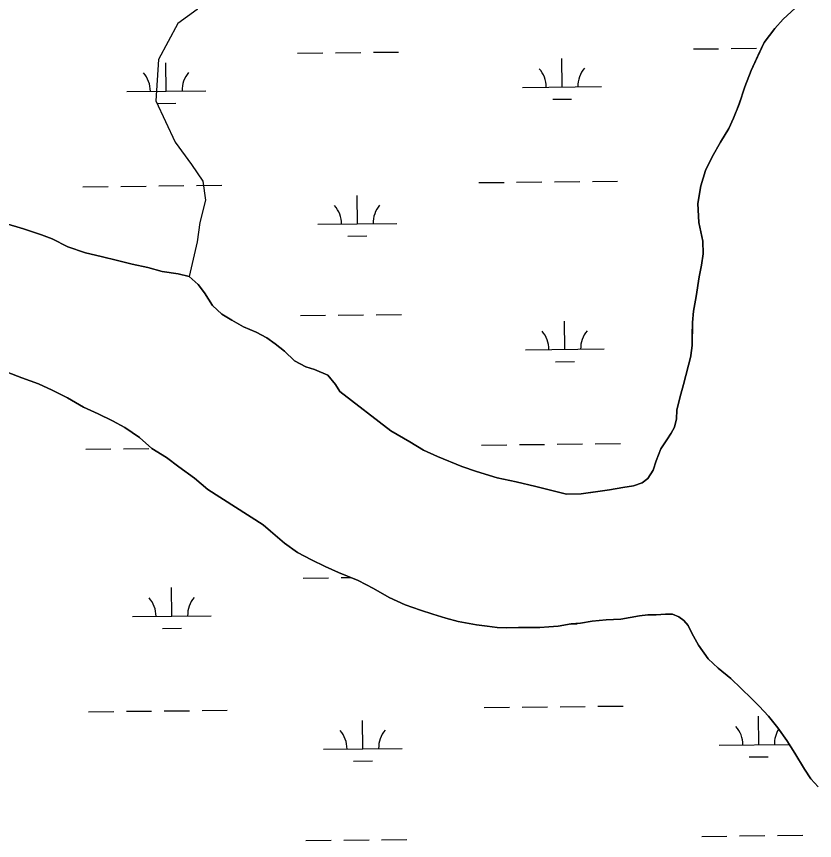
# Model space of a CAD drawing. Extents: x 3734862 to 3772949, y 391520 to 417239.
# Drawn here: x 3765904 to 3766916, y 407669 to 408713 of the extents above; entities that cross this region are included whole.
import ezdxf

# ---------------------------------------------------------------- set-up
doc = ezdxf.new("R2010")
doc.units = 0
doc.layers.add('V-TOPO-SHOR', color=7, linetype='Continuous')
doc.layers.add('V-WETL-SWMP', color=7, linetype='Continuous')

msp = doc.modelspace()

# ---------------------------------------------------------------- linework, layer by layer
at = {"layer": 'V-TOPO-SHOR'}
for p, q in [((3766876.3, 408709.8), (3766891.5, 408723.8)), ((3766865.7, 408698.1), (3766876.3, 408709.8)), ((3766852.3, 408680.6), (3766865.7, 408698.1)), ((3766844.9, 408664.2), (3766852.3, 408680.6)), ((3766835.8, 408644.8), (3766844.9, 408664.2)), ((3766827.9, 408624.1), (3766835.8, 408644.8)), ((3766820.5, 408602.3), (3766827.9, 408624.1)), ((3766813.4, 408584.4), (3766820.5, 408602.3)), ((3766807.5, 408571.5), (3766813.4, 408584.4)), ((3766797.2, 408554), (3766807.5, 408571.5)), ((3766786.3, 408535.7), (3766797.2, 408554)), ((3766778, 408518.2), (3766786.3, 408535.7)), ((3766772.1, 408498.7), (3766778, 408518.2)), ((3766768.1, 408476.5), (3766772.1, 408498.7)), ((3766769.5, 408452.3), (3766768.1, 408476.5)), ((3765888.9, 408451.3), (3765913.1, 408444.2)), ((3766774.5, 408428.8), (3766769.5, 408452.3)), ((3765913.1, 408444.2), (3765936.1, 408436.7)), ((3765936.1, 408436.7), (3765949.7, 408431.6)), ((3765949.7, 408431.6), (3765969.2, 408421.4)), ((3766774.9, 408412.8), (3766774.5, 408428.8)), ((3765969.2, 408421.4), (3765991.8, 408413.9)), ((3765991.8, 408413.9), (3766011.7, 408409.1)), ((3766011.7, 408409.1), (3766032.3, 408404.3)), ((3766772.9, 408398.4), (3766774.9, 408412.8)), ((3766032.3, 408404.3), (3766051, 408399.6)), ((3766051, 408399.6), (3766070.9, 408395.2)), ((3766770.1, 408383.6), (3766772.9, 408398.4)), ((3766070.9, 408395.2), (3766088.9, 408390.1)), ((3766088.9, 408390.1), (3766109.5, 408387.3)), ((3766109.5, 408387.3), (3766123.2, 408383.7)), ((3766123.2, 408383.7), (3766134.8, 408373.9)), ((3766766.1, 408358.6), (3766770.1, 408383.6)), ((3766134.8, 408373.9), (3766142.6, 408363)), ((3766142.6, 408363), (3766152.7, 408346.9)), ((3766762.9, 408339.9), (3766766.1, 408358.6)), ((3766152.7, 408346.9), (3766164.7, 408336)), ((3766164.7, 408336), (3766177.2, 408328.5)), ((3766761.3, 408325.5), (3766762.9, 408339.9)), ((3766177.2, 408328.5), (3766192, 408320.2)), ((3766761.2, 408309.5), (3766761.3, 408325.5)), ((3766192, 408320.2), (3766208, 408313.5)), ((3766208, 408313.5), (3766221.6, 408306.1)), ((3766221.6, 408306.1), (3766232.1, 408298.6)), ((3766761.2, 408296.6), (3766761.2, 408309.5)), ((3766232.1, 408298.6), (3766244.1, 408289.2)), ((3766759.2, 408283.8), (3766761.2, 408296.6)), ((3766244.1, 408289.2), (3766257, 408277.1)), ((3766750, 408247.1), (3766759.2, 408283)), ((3766759.2, 408283), (3766759.2, 408283.8)), ((3766257, 408277.1), (3766271, 408269.2)), ((3765911.1, 408255.6), (3765892.6, 408262.6)), ((3766271, 408269.2), (3766282.3, 408266.1)), ((3766282.3, 408266.1), (3766299, 408259)), ((3765932, 408247.8), (3765911.1, 408255.6)), ((3766299, 408259), (3766308.8, 408246.8)), ((3765949.7, 408240), (3765932, 408247.8)), ((3766308.8, 408246.8), (3766314.2, 408238.2)), ((3766746.9, 408234.6), (3766750, 408247.1)), ((3765969, 408229.9), (3765949.7, 408240)), ((3766314.2, 408238.2), (3766378.8, 408188.4)), ((3766744.1, 408224.9), (3766746.9, 408234.6)), ((3765989.4, 408218.2), (3765969, 408229.9)), ((3766741.7, 408214.4), (3766744.1, 408224.9)), ((3766007.9, 408209.7), (3765989.4, 408218.2)), ((3766026.1, 408201.1), (3766007.9, 408209.7)), ((3766741.3, 408203.4), (3766741.7, 408214.4)), ((3766041.5, 408192.5), (3766026.1, 408201.1)), ((3766738.5, 408192.9), (3766741.3, 408203.4)), ((3766060.4, 408179.7), (3766041.5, 408192.5)), ((3766378.8, 408188.4), (3766402.9, 408174.3)), ((3766734.6, 408185.1), (3766738.5, 408192.9)), ((3766076.1, 408165.7), (3766060.4, 408179.7)), ((3766729.1, 408177), (3766734.6, 408185.1)), ((3766402.9, 408174.3), (3766420.4, 408163.7)), ((3766721.2, 408165.3), (3766729.1, 408177)), ((3766094.3, 408154.5), (3766076.1, 408165.7)), ((3766420.4, 408163.7), (3766438.3, 408155.8)), ((3766715.3, 408150.1), (3766721.2, 408165.3)), ((3766110.1, 408142.8), (3766094.3, 408154.5)), ((3766438.3, 408155.8), (3766469.1, 408143.2)), ((3766711.4, 408138.4), (3766715.3, 408150.1)), ((3766130.1, 408128.1), (3766110.1, 408142.8)), ((3766469.1, 408143.2), (3766487.8, 408136.9)), ((3766487.8, 408136.9), (3766513.9, 408128.6)), ((3766704.7, 408127.9), (3766711.4, 408138.4)), ((3766147, 408114.1), (3766130.1, 408128.1)), ((3766513.9, 408128.6), (3766537.7, 408123.5)), ((3766697.7, 408122.5), (3766704.7, 408127.9)), ((3766537.7, 408123.5), (3766562.7, 408117.5)), ((3766562.7, 408117.5), (3766586.4, 408111.6)), ((3766656.3, 408113.6), (3766673.1, 408116.3)), ((3766673.1, 408116.3), (3766686.7, 408118.6)), ((3766686.7, 408118.6), (3766697.7, 408122.5)), ((3766217.2, 408069), (3766147, 408114.1)), ((3766586.4, 408111.6), (3766601.6, 408108)), ((3766601.6, 408108), (3766620.4, 408108.3)), ((3766620.4, 408108.3), (3766638.3, 408111)), ((3766638.3, 408111), (3766656.3, 408113.6)), ((3766226.4, 408060.9), (3766217.2, 408069)), ((3766244.1, 408046.1), (3766226.4, 408060.9)), ((3766260.7, 408034.1), (3766244.1, 408046.1)), ((3766278.4, 408024.7), (3766260.7, 408034.1)), ((3766295.8, 408016.2), (3766278.4, 408024.7)), ((3766312.8, 408008.8), (3766295.8, 408016.2)), ((3766337.5, 407998.6), (3766312.8, 408008.8)), ((3766357.1, 407988.5), (3766337.5, 407998.6)), ((3766376.8, 407977.2), (3766357.1, 407988.5)), ((3766397.2, 407967.9), (3766376.8, 407977.2)), ((3766416.5, 407960.8), (3766397.2, 407967.9)), ((3766432.3, 407955.8), (3766416.5, 407960.8)), ((3766448.9, 407950.7), (3766432.3, 407955.8)), ((3766464.4, 407946.8), (3766448.9, 407950.7)), ((3766652.1, 407948.7), (3766634.4, 407946.9)), ((3766670.7, 407949.4), (3766652.1, 407948.7)), ((3766694.3, 407953.6), (3766670.7, 407949.4)), ((3766704.7, 407955.1), (3766694.3, 407953.6)), ((3766715.5, 407955.1), (3766704.7, 407955.1)), ((3766727.1, 407955.8), (3766715.5, 407955.1)), ((3766736, 407955.8), (3766727.1, 407955.8)), ((3766744.1, 407952.6), (3766736, 407955.8)), ((3766750.3, 407948), (3766744.1, 407952.6)), ((3766487.5, 407942.4), (3766464.4, 407946.8)), ((3766501.1, 407940.8), (3766487.5, 407942.4)), ((3766513.8, 407938.8), (3766501.1, 407940.8)), ((3766525.8, 407938.4), (3766513.8, 407938.8)), ((3766540.8, 407939.1), (3766525.8, 407938.4)), ((3766556.3, 407939.1), (3766540.8, 407939.1)), ((3766567.9, 407939), (3766556.3, 407939.1)), ((3766579.5, 407939.7), (3766567.9, 407939)), ((3766591.1, 407940.9), (3766579.5, 407939.7)), ((3766607.7, 407943.5), (3766591.1, 407940.9)), ((3766619.3, 407944.6), (3766607.7, 407943.5)), ((3766634.4, 407946.9), (3766619.3, 407944.6)), ((3766756.1, 407941.4), (3766750.3, 407948)), ((3766760.6, 407931.7), (3766756.1, 407941.4)), ((3766769.1, 407916.6), (3766760.6, 407931.7)), ((3766781.4, 407899.2), (3766769.1, 407916.6)), ((3766794.1, 407887.5), (3766781.4, 407899.2)), ((3766809.9, 407874.4), (3766794.1, 407887.5)), ((3766823, 407861.9), (3766809.9, 407874.4)), ((3766836.4, 407849.1), (3766823, 407861.9)), ((3766846.1, 407839.4), (3766836.4, 407849.1)), ((3766858, 407826.7), (3766846.1, 407839.4)), ((3766869.5, 407811.9), (3766858, 407826.7)), ((3766881.1, 407796), (3766869.5, 407811.9)), ((3766891.4, 407779.8), (3766881.1, 407796)), ((3766903.3, 407759.6), (3766891.4, 407779.8)), ((3766911.4, 407747.2), (3766903.3, 407759.6)), ((3766921, 407737.2), (3766911.4, 407747.2))]:
    msp.add_line(p, q, dxfattribs=at)
for points in [[(3766066.8, 409075.9), (3766087.8, 409037.3), (3766091.4, 409016.3), (3766077.3, 409002.3), (3766052.8, 408974.3), (3766052.8, 408928.8), (3766070.3, 408879.7), (3766091.4, 408823.7), (3766108.9, 408781.6), (3766129.9, 408736.1), (3766133.4, 408722.1), (3766108.9, 408704.6), (3766084.3, 408659.1), (3766080.8, 408606.5), (3766105.4, 408554), (3766126.4, 408526), (3766140.4, 408504.9), (3766143.9, 408480.4), (3766136.9, 408452.4), (3766133.4, 408427.9), (3766123.2, 408383.7)], [(3766891.5, 408723.8), (3766876.3, 408709.8), (3766865.7, 408698.1), (3766852.3, 408680.6), (3766844.9, 408664.2), (3766835.8, 408644.8), (3766827.9, 408624.1), (3766820.5, 408602.3), (3766813.4, 408584.4), (3766807.5, 408571.5), (3766797.2, 408554), (3766786.3, 408535.7), (3766778, 408518.2), (3766772.1, 408498.7), (3766768.1, 408476.5), (3766769.5, 408452.3), (3766774.5, 408428.8), (3766774.9, 408412.8), (3766772.9, 408398.4), (3766770.1, 408383.6), (3766766.1, 408358.6), (3766762.9, 408339.9), (3766761.3, 408325.5), (3766761.2, 408309.5), (3766761.2, 408296.6), (3766759.2, 408283.8), (3766759.2, 408283), (3766750, 408247.1), (3766746.9, 408234.6), (3766744.1, 408224.9), (3766741.7, 408214.4), (3766741.3, 408203.4), (3766738.5, 408192.9), (3766734.6, 408185.1), (3766729.1, 408177), (3766721.2, 408165.3), (3766715.3, 408150.1), (3766711.4, 408138.4), (3766704.7, 408127.9), (3766697.7, 408122.5), (3766686.7, 408118.6), (3766673.1, 408116.3), (3766656.3, 408113.6), (3766638.3, 408111), (3766620.4, 408108.3), (3766601.6, 408108), (3766586.4, 408111.6), (3766562.7, 408117.5), (3766537.7, 408123.5), (3766513.9, 408128.6), (3766487.8, 408136.9), (3766469.1, 408143.2), (3766438.3, 408155.8), (3766420.4, 408163.7), (3766402.9, 408174.3), (3766378.8, 408188.4), (3766314.2, 408238.2), (3766308.8, 408246.8), (3766299, 408259), (3766282.3, 408266.1), (3766271, 408269.2), (3766257, 408277.1), (3766244.1, 408289.2), (3766232.1, 408298.6), (3766221.6, 408306.1), (3766208, 408313.5), (3766192, 408320.2), (3766177.2, 408328.5), (3766164.7, 408336), (3766152.7, 408346.9), (3766142.6, 408363), (3766134.8, 408373.9), (3766123.2, 408383.7), (3766109.5, 408387.3), (3766088.9, 408390.1), (3766070.9, 408395.2), (3766051, 408399.6), (3766032.3, 408404.3), (3766011.7, 408409.1), (3765991.8, 408413.9), (3765969.2, 408421.4), (3765949.7, 408431.6), (3765936.1, 408436.7), (3765913.1, 408444.2), (3765888.9, 408451.3)], [(3765892.6, 408262.6), (3765911.1, 408255.6), (3765932, 408247.8), (3765949.7, 408240), (3765969, 408229.9), (3765989.4, 408218.2), (3766007.9, 408209.7), (3766026.1, 408201.1), (3766041.5, 408192.5), (3766060.4, 408179.7), (3766076.1, 408165.7), (3766094.3, 408154.5), (3766110.1, 408142.8), (3766130.1, 408128.1), (3766147, 408114.1), (3766217.2, 408069), (3766226.4, 408060.9), (3766244.1, 408046.1), (3766260.7, 408034.1), (3766278.4, 408024.7), (3766295.8, 408016.2), (3766312.8, 408008.8), (3766337.5, 407998.6), (3766357.1, 407988.5), (3766376.8, 407977.2), (3766397.2, 407967.9), (3766416.5, 407960.8), (3766432.3, 407955.8), (3766448.9, 407950.7), (3766464.4, 407946.8), (3766487.5, 407942.4), (3766501.1, 407940.8), (3766513.8, 407938.8), (3766525.8, 407938.4), (3766540.8, 407939.1), (3766556.3, 407939.1), (3766567.9, 407939), (3766579.5, 407939.7), (3766591.1, 407940.9), (3766607.7, 407943.5), (3766619.3, 407944.6), (3766634.4, 407946.9), (3766652.1, 407948.7), (3766670.7, 407949.4), (3766694.3, 407953.6), (3766704.7, 407955.1), (3766715.5, 407955.1), (3766727.1, 407955.8), (3766736, 407955.8), (3766744.1, 407952.6), (3766750.3, 407948), (3766756.1, 407941.4), (3766760.6, 407931.7)], [(3766760.6, 407931.7), (3766769.1, 407916.6), (3766781.4, 407899.2), (3766794.1, 407887.5), (3766809.9, 407874.4), (3766823, 407861.9), (3766836.4, 407849.1), (3766846.1, 407839.4), (3766858, 407826.7), (3766869.5, 407811.9), (3766881.1, 407796), (3766891.4, 407779.8), (3766903.3, 407759.6), (3766911.4, 407747.2), (3766921, 407737.2)]]:
    msp.add_lwpolyline(points, dxfattribs=at)
at = {"layer": 'V-WETL-SWMP'}
for p, q in [((3766762.6, 408672.3), (3766794.6, 408672.6)), ((3766810.6, 408672.8), (3766842.6, 408673.1)), ((3766260.8, 408667), (3766292.8, 408667.3)), ((3766308.8, 408667.5), (3766340.8, 408667.8)), ((3766356.8, 408668), (3766388.8, 408668.3)), ((3766596.1, 408624.1), (3766595.7, 408660.1)), ((3766094.2, 408618.8), (3766093.8, 408654.8)), ((3766044.2, 408618.3), (3766144.2, 408619.3)), ((3766546.1, 408623.6), (3766646.1, 408624.6)), ((3766584.2, 408608.5), (3766608.2, 408608.8)), ((3766082.4, 408603.2), (3766106.4, 408603.5)), ((3766490.5, 408502.9), (3766522.5, 408503.2)), ((3766538.5, 408503.4), (3766570.5, 408503.8)), ((3766586.5, 408503.9), (3766618.5, 408504.3)), ((3766634.5, 408504.4), (3766666.5, 408504.8)), ((3765988.6, 408497.6), (3766020.6, 408497.9)), ((3766036.6, 408498.1), (3766068.6, 408498.5)), ((3766084.6, 408498.6), (3766116.6, 408499)), ((3766132.6, 408499.1), (3766164.6, 408499.5)), ((3766336.5, 408450.5), (3766336.1, 408486.5)), ((3766286.5, 408450), (3766386.5, 408451.1)), ((3766324.6, 408435), (3766348.6, 408435.2)), ((3766264.3, 408334.3), (3766296.3, 408334.7)), ((3766312.3, 408334.8), (3766344.3, 408335.2)), ((3766360.3, 408335.4), (3766392.3, 408335.7)), ((3766599.6, 408291.4), (3766599.2, 408327.4)), ((3766549.6, 408290.9), (3766649.6, 408292)), ((3766587.8, 408275.9), (3766611.8, 408276.1)), ((3766494, 408170.3), (3766526, 408170.6)), ((3766542, 408170.8), (3766574, 408171.1)), ((3766590, 408171.3), (3766622, 408171.6)), ((3766638, 408171.8), (3766670, 408172.1)), ((3765992.1, 408165), (3766024.1, 408165.3)), ((3766040.1, 408165.5), (3766072.1, 408165.8)), ((3766267.8, 408001.7), (3766299.8, 408002)), ((3766315.8, 408002.2), (3766328.4, 408002.3)), ((3766101.2, 407953.5), (3766100.8, 407989.5)), ((3766051.2, 407953), (3766151.2, 407954)), ((3766089.4, 407937.9), (3766113.4, 407938.2)), ((3766607, 407943.4), (3766615.3, 407943.5)), ((3766091.6, 407833.3), (3766123.6, 407833.6)), ((3766139.6, 407833.8), (3766171.6, 407834.2)), ((3766497.5, 407837.6), (3766529.5, 407837.9)), ((3766545.5, 407838.1), (3766577.5, 407838.4)), ((3766593.5, 407838.6), (3766625.5, 407839)), ((3766641.5, 407839.1), (3766673.5, 407839.5)), ((3765995.7, 407832.3), (3766027.7, 407832.6)), ((3766043.6, 407832.8), (3766075.6, 407833.1)), ((3766845.4, 407790.5), (3766845, 407826.5)), ((3766343.5, 407785.2), (3766343.1, 407821.2)), ((3766293.5, 407784.7), (3766393.5, 407785.8)), ((3766795.4, 407790), (3766884.3, 407790.9)), ((3766833.5, 407775), (3766857.5, 407775.2)), ((3766331.6, 407769.7), (3766355.6, 407769.9)), ((3766271.3, 407669), (3766303.3, 407669.4)), ((3766319.3, 407669.5), (3766351.3, 407669.9)), ((3766367.3, 407670), (3766399.3, 407670.4)), ((3766773.2, 407674.3), (3766805.2, 407674.7)), ((3766821.2, 407674.8), (3766853.2, 407675.2)), ((3766869.2, 407675.3), (3766901.2, 407675.7))]:
    msp.add_line(p, q, dxfattribs=at)
for points in [[(3766891.5, 408723.8), (3766876.3, 408709.8), (3766865.7, 408698.1), (3766852.4, 408680.6), (3766835.8, 408644.8), (3766827.9, 408624.1), (3766820.4, 408602.3), (3766813.4, 408584.4), (3766807.5, 408571.5), (3766797.2, 408554), (3766786.3, 408535.7), (3766778, 408518.2), (3766772.1, 408498.7), (3766768.1, 408476.5), (3766769.5, 408452.3), (3766774.5, 408428.8), (3766774.9, 408412.8), (3766772.9, 408398.4), (3766770.1, 408383.6), (3766766.1, 408358.6), (3766762.9, 408339.9), (3766761.3, 408325.5), (3766761.2, 408296.6), (3766759.2, 408283.8), (3766759.2, 408283), (3766746.9, 408234.6), (3766744.1, 408224.9), (3766741.7, 408214.4), (3766741.3, 408203.4), (3766738.5, 408192.9), (3766734.6, 408185.1), (3766721.2, 408165.3), (3766715.3, 408150.1), (3766711.4, 408138.4), (3766704.7, 408127.9), (3766697.7, 408122.5), (3766686.7, 408118.6), (3766673.1, 408116.3), (3766656.3, 408113.6), (3766620.4, 408108.3), (3766601.6, 408108), (3766586.4, 408111.6), (3766562.7, 408117.5), (3766537.7, 408123.5), (3766513.9, 408128.6), (3766487.8, 408136.9), (3766469.1, 408143.2), (3766438.3, 408155.8), (3766420.4, 408163.7), (3766402.9, 408174.3), (3766378.8, 408188.4), (3766314.2, 408238.2), (3766308.8, 408246.8), (3766299, 408259), (3766282.3, 408266.1), (3766271, 408269.2), (3766257, 408277.1), (3766244.1, 408289.2), (3766232.1, 408298.6), (3766221.6, 408306.1)], [(3766221.6, 408306.1), (3766208, 408313.5), (3766192, 408320.2), (3766177.2, 408328.5), (3766164.7, 408336), (3766152.7, 408346.9), (3766142.6, 408363), (3766134.8, 408373.9), (3766123.2, 408383.7), (3766109.5, 408387.3), (3766088.9, 408390.1), (3766070.9, 408395.2), (3766051, 408399.6), (3766032.3, 408404.3), (3766011.7, 408409.1), (3765991.8, 408413.9), (3765969.2, 408421.4), (3765949.7, 408431.6), (3765936.1, 408436.7), (3765913.1, 408444.2), (3765888.9, 408451.3)], [(3765892.6, 408262.6), (3765932, 408247.8), (3765949.7, 408240), (3765969, 408229.9), (3765989.4, 408218.2), (3766007.9, 408209.7), (3766026.1, 408201.1), (3766041.5, 408192.5), (3766060.4, 408179.7), (3766076.1, 408165.7), (3766094.3, 408154.5), (3766130.1, 408128.1), (3766147, 408114.1), (3766217.2, 408069), (3766226.4, 408060.9), (3766244.1, 408046.1), (3766260.7, 408034.1), (3766278.4, 408024.7), (3766295.8, 408016.2), (3766312.8, 408008.8), (3766337.5, 407998.6), (3766357.1, 407988.5), (3766376.8, 407977.2), (3766397.2, 407967.9), (3766416.5, 407960.8), (3766432.3, 407955.8), (3766448.9, 407950.7), (3766464.4, 407946.8), (3766487.5, 407942.4), (3766501.1, 407940.8), (3766513.8, 407938.8), (3766525.8, 407938.4), (3766540.8, 407939.1), (3766567.9, 407939), (3766579.5, 407939.7), (3766591.1, 407940.9), (3766607.7, 407943.5), (3766619.3, 407944.6), (3766634.4, 407946.9), (3766652.1, 407948.7), (3766670.7, 407949.4), (3766694.3, 407953.6), (3766704.7, 407955.1), (3766715.5, 407955.1), (3766727.1, 407955.8), (3766736, 407955.8), (3766744.1, 407952.6)], [(3766744.1, 407952.6), (3766750.3, 407948), (3766756.1, 407941.4), (3766760.6, 407931.7), (3766769.1, 407916.6), (3766781.4, 407899.2), (3766794.1, 407887.5), (3766809.9, 407874.4), (3766836.4, 407849.1), (3766846.1, 407839.4), (3766858, 407826.7), (3766869.5, 407811.9), (3766881.1, 407796), (3766891.4, 407779.8), (3766903.3, 407759.6), (3766911.4, 407747.2), (3766921, 407737.2)]]:
    msp.add_lwpolyline(points, dxfattribs=at)
for centre, start, end in [((3766651.3, 408625.2), 139.8334, 181.377), ((3766038.9, 408618.7), 359.8334, 41.377), ((3766149.4, 408619.9), 139.8334, 181.377), ((3766540.8, 408624), 359.8334, 41.377), ((3766281.2, 408450.4), 359.8334, 41.377), ((3766391.7, 408451.6), 139.8334, 181.377), ((3766544.3, 408291.3), 359.8334, 41.377), ((3766654.8, 408292.5), 139.8334, 181.377), ((3766046, 407953.4), 359.8334, 41.377), ((3766156.5, 407954.5), 139.8334, 181.377), ((3766790.1, 407790.4), 359.8334, 41.377), ((3766288.2, 407785.1), 359.8334, 41.377), ((3766398.7, 407786.3), 139.8334, 181.377), ((3766900.6, 407791.6), 147.9584, 181.377)]:
    msp.add_arc(centre, 35.2, start, end, dxfattribs=at)

doc.saveas('drawing.dxf')
